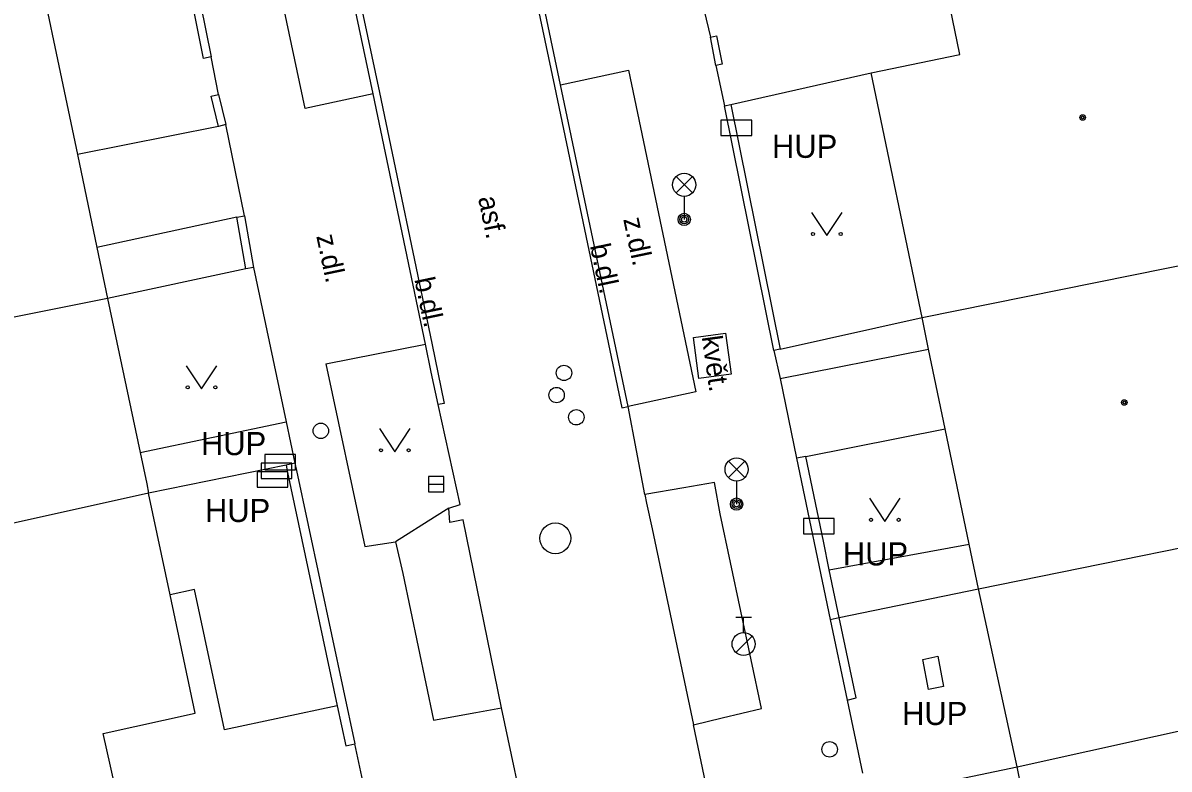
# Model space of a CAD drawing. Extents: x -596229 to -595156, y -1161237 to -1159376.
# Drawn here: x -595834.73 to -595797.54, y -1160975 to -1160950.78 of the extents above; entities that cross this region are included whole.
import ezdxf

# ---------------------------------------------------------------- set-up
doc = ezdxf.new("R2010")
doc.units = 0
for name, color, linetype in [('Level 24', 7, 'Continuous'), ('Level 27', 7, 'Continuous'), ('Level 28', 7, 'Continuous'), ('Level 33', 7, 'Continuous'), ('Level 36', 7, 'Continuous'), ('Level 39', 7, 'Continuous'), ('plynovod - povrch.  znaky - PRIS skut. velikost', 7, 'Continuous'), ('TM - budovy zdene_ betonove - VP', 7, 'Continuous'), ('TM - chodniky - VP', 7, 'Continuous'), ('TM - komunikace - VP', 7, 'Continuous'), ('TM - letecke snimky - pomocna linie', 7, 'Continuous'), ('TM - plot drateny_ kovovy - VP', 7, 'Continuous'), ('TM - plot dreveny - VP', 7, 'Continuous'), ('TM - podezdivka plotu - VP', 7, 'Continuous'), ('TM - pomocna konstrukcni linie', 7, 'Continuous'), ('TM - popis objektu', 7, 'Continuous'), ('TM - popis povrchu', 7, 'Continuous'), ('TM - poznamka', 7, 'Continuous'), ('TM - predmet maleho rozsahu (zamereny obvodem)', 7, 'Continuous'), ('TM - rozhrani mezi zpev. plochami mezi sebou - VP', 7, 'Continuous'), ('TM - rozhrani ploch obecne - VP', 7, 'Continuous'), ('TM - vjezd na pozemek', 7, 'Continuous')]:
    doc.layers.add(name, color=color, linetype=linetype)

msp = doc.modelspace()

# ---------------------------------------------------------------- linework, layer by layer
at = {"layer": 'Level 24'}
for points in [[(-595812.078, -1160954.439), (-595811.078, -1160954.439), (-595811.078, -1160953.939), (-595812.078, -1160953.939)], [(-595826.878, -1160965.289), (-595825.878, -1160965.289), (-595825.878, -1160964.789), (-595826.878, -1160964.789)], [(-595827.128, -1160965.849), (-595826.128, -1160965.849), (-595826.128, -1160965.349), (-595827.128, -1160965.349)], [(-595826.998, -1160965.569), (-595825.998, -1160965.569), (-595825.998, -1160965.069), (-595826.998, -1160965.069)], [(-595809.398, -1160967.369), (-595808.398, -1160967.369), (-595808.398, -1160966.869), (-595809.398, -1160966.869)]]:
    msp.add_lwpolyline(points, close=True, dxfattribs=at)
at = {"layer": 'Level 27'}
msp.add_line((-595821.57, -1160965.75), (-595821.07, -1160965.75), dxfattribs=at)
msp.add_lwpolyline([(-595821.57, -1160966), (-595821.07, -1160966), (-595821.07, -1160965.5), (-595821.57, -1160965.5)], close=True, dxfattribs=at)
msp.add_circle((-595817.45, -1160967.51), 0.5, dxfattribs=at)
at = {"layer": 'Level 28'}
for p, q in [((-595811.59, -1160970.065), (-595811.09, -1160970.065)), ((-595811.34, -1160970.565), (-595811.34, -1160970.065)), ((-595811.598, -1160971.212), (-595811.068, -1160970.682))]:
    msp.add_line(p, q, dxfattribs=at)
for centre, radius in [((-595817.17, -1160962.14), 0.25), ((-595817.41, -1160962.86), 0.25), ((-595816.77, -1160963.58), 0.25), ((-595825.06, -1160964.02), 0.25), ((-595811.34, -1160970.94), 0.375), ((-595808.55, -1160974.36), 0.25)]:
    msp.add_circle(centre, radius, dxfattribs=at)
at = {"layer": 'Level 33'}
for p, q in [((-595813.535, -1160956.3), (-595813.005, -1160955.77)), ((-595813.535, -1160955.77), (-595813.005, -1160956.3)), ((-595813.27, -1160956.41), (-595813.27, -1160957.16)), ((-595811.835, -1160965.54), (-595811.305, -1160965.01)), ((-595811.835, -1160965.01), (-595811.305, -1160965.54)), ((-595811.57, -1160965.65), (-595811.57, -1160966.4))]:
    msp.add_line(p, q, dxfattribs=at)
for centre, radius in [((-595813.27, -1160956.035), 0.375), ((-595813.27, -1160957.16), 0.2), ((-595813.27, -1160957.16), 0.145), ((-595813.27, -1160957.16), 0.0876), ((-595811.57, -1160965.275), 0.375), ((-595811.57, -1160966.4), 0.2), ((-595811.57, -1160966.4), 0.145), ((-595811.57, -1160966.4), 0.0876)]:
    msp.add_circle(centre, radius, dxfattribs=at)
at = {"layer": 'Level 36'}
for points in [[(-595809.14, -1160956.93), (-595808.64, -1160957.68), (-595808.14, -1160956.93)], [(-595829.43, -1160961.91), (-595828.93, -1160962.66), (-595828.43, -1160961.91)], [(-595823.16, -1160963.95), (-595822.66, -1160964.7), (-595822.16, -1160963.95)], [(-595807.26, -1160966.21), (-595806.76, -1160966.96), (-595806.26, -1160966.21)]]:
    msp.add_lwpolyline(points, dxfattribs=at)
for centre in [(-595809.09, -1160957.63), (-595808.191, -1160957.63), (-595829.38, -1160962.61), (-595828.481, -1160962.61), (-595823.11, -1160964.65), (-595822.211, -1160964.65), (-595807.21, -1160966.91), (-595806.311, -1160966.91)]:
    msp.add_circle(centre, 0.05, dxfattribs=at)
at = {"layer": 'Level 39'}
for centre, radius in [((-595800.34, -1160953.85), 0.09), ((-595800.34, -1160953.85), 0.0398), ((-595798.99, -1160963.1), 0.09), ((-595798.99, -1160963.1), 0.0398)]:
    msp.add_circle(centre, radius, dxfattribs=at)
at = {"layer": 'plynovod - povrch.  znaky - PRIS skut. velikost'}
msp.add_lwpolyline([(-595805.34, -1160972.42), (-595805.53, -1160971.44), (-595805.04, -1160971.34), (-595804.85, -1160972.32), (-595805.34, -1160972.42)], dxfattribs=at)
at = {"layer": 'TM - budovy zdene_ betonove - VP'}
for points in [[(-595834.66, -1160946.97), (-595832.96, -1160955.05)], [(-595804.32, -1160951.8), (-595804.64, -1160950.28)], [(-595807.2, -1160952.4), (-595804.32, -1160951.8)], [(-595805.55, -1160960.34), (-595807.2, -1160952.4)], [(-595832.96, -1160955.05), (-595832.33, -1160958.07)], [(-595832.33, -1160958.07), (-595831.98, -1160959.72)], [(-595805.55, -1160960.34), (-595794.24, -1160958.06)], [(-595831.98, -1160959.72), (-595842.28, -1160961.78)], [(-595831.98, -1160959.72), (-595830.92, -1160964.72)], [(-595805.34, -1160961.37), (-595805.55, -1160960.34)], [(-595804.8, -1160963.96), (-595805.34, -1160961.37)], [(-595804.02, -1160967.7), (-595804.8, -1160963.96)], [(-595830.92, -1160964.72), (-595830.71, -1160965.74)], [(-595830.71, -1160965.74), (-595830.65, -1160966.04)], [(-595830.65, -1160966.04), (-595840.97, -1160968.34)], [(-595829.95, -1160969.34), (-595830.65, -1160966.04)], [(-595803.72, -1160969.15), (-595792.44, -1160966.86)], [(-595803.72, -1160969.15), (-595804.02, -1160967.7)], [(-595829.14, -1160973.19), (-595829.95, -1160969.34)], [(-595802.46, -1160974.93), (-595803.72, -1160969.15)], [(-595802.46, -1160974.93), (-595791.19, -1160972.43)], [(-595832.12, -1160973.85), (-595829.14, -1160973.19)], [(-595831.63, -1160976.06), (-595832.12, -1160973.85)], [(-595801.32, -1160980.71), (-595802.46, -1160974.93)]]:
    msp.add_lwpolyline(points, dxfattribs=at)
at = {"layer": 'TM - chodniky - VP'}
for points in [[(-595827.24, -1160958.72), (-595826.18, -1160963.73)], [(-595824.9, -1160961.85), (-595821.66, -1160961.21)], [(-595824.9, -1160961.85), (-595823.63, -1160967.77)]]:
    msp.add_lwpolyline(points, dxfattribs=at)
at = {"layer": 'TM - komunikace - VP'}
for points in [[(-595823.36, -1160953.08), (-595825.57, -1160953.56), (-595827.91, -1160942.54)], [(-595817.28, -1160952.79), (-595818.52, -1160946.91)], [(-595817.28, -1160952.79), (-595815.08, -1160952.31), (-595812.89, -1160962.76), (-595815.09, -1160963.23)], [(-595821.66, -1160961.21), (-595823.36, -1160953.08)], [(-595821.25, -1160963.17), (-595821.48, -1160962.12), (-595821.66, -1160961.21)], [(-595820.91, -1160966.53), (-595820.54, -1160966.41), (-595821.25, -1160963.17)], [(-595814.55, -1160966.09), (-595815.09, -1160963.23)], [(-595812.97, -1160973.56), (-595812.04, -1160973.34), (-595810.76, -1160973.03), (-595812.1, -1160966.72), (-595812.29, -1160965.7), (-595813.28, -1160965.87), (-595814.55, -1160966.09)], [(-595820.91, -1160966.53), (-595821.369, -1160966.819), (-595822.64, -1160967.62)], [(-595823.63, -1160967.77), (-595822.64, -1160967.62)], [(-595822.64, -1160967.62), (-595822.4, -1160968.65), (-595821.4, -1160973.41), (-595820.031, -1160973.161), (-595819.2, -1160973.01)], [(-595817.4, -1160981.45), (-595819.2, -1160973.01)], [(-595810.91, -1160983.4), (-595812.97, -1160973.56)]]:
    msp.add_lwpolyline(points, dxfattribs=at)
at = {"layer": 'TM - letecke snimky - pomocna linie'}
for points in [[(-595828.38, -1160954.14), (-595832.96, -1160955.05)], [(-595827.79, -1160957.08), (-595832.33, -1160958.07)], [(-595810.16, -1160962.32), (-595805.34, -1160961.37)], [(-595830.92, -1160964.72), (-595826.18, -1160963.73)], [(-595809.32, -1160964.85), (-595804.8, -1160963.96)], [(-595808.56, -1160968.53), (-595804.02, -1160967.7)], [(-595824.53, -1160972.95), (-595828.19, -1160973.73), (-595829.16, -1160969.17), (-595829.95, -1160969.34)]]:
    msp.add_lwpolyline(points, dxfattribs=at)
at = {"layer": 'TM - plot drateny_ kovovy - VP'}
for points in [[(-595812.22, -1160951.2), (-595812.04, -1160952.12)], [(-595811.76, -1160953.43), (-595810.16, -1160961.37)], [(-595810.16, -1160961.37), (-595805.55, -1160960.34)], [(-595810.36, -1160961.41), (-595810.16, -1160962.32)], [(-595809.32, -1160964.85), (-595809.62, -1160964.91)], [(-595808.56, -1160968.53), (-595808.75, -1160967.6), (-595808.95, -1160966.62), (-595809.32, -1160964.85)], [(-595826.19, -1160965.13), (-595826.14, -1160965.37), (-595824.53, -1160972.95)], [(-595808.24, -1160970.08), (-595808.56, -1160968.53)], [(-595807.98, -1160972.76), (-595807.69, -1160972.69), (-595808.24, -1160970.08)], [(-595824.53, -1160972.95), (-595824.25, -1160974.24), (-595823.96, -1160974.18)]]:
    msp.add_lwpolyline(points, dxfattribs=at)
at = {"layer": 'TM - plot dreveny - VP'}
for points in [[(-595828.87, -1160951.93), (-595830.05, -1160946.04)], [(-595828.38, -1160954.14), (-595828.62, -1160953.16)], [(-595827.49, -1160958.76), (-595827.79, -1160957.08)]]:
    msp.add_lwpolyline(points, dxfattribs=at)
at = {"layer": 'TM - podezdivka plotu - VP'}
for points in [[(-595829.81, -1160945.99), (-595828.62, -1160951.88)], [(-595812.42, -1160951.24), (-595812.22, -1160951.2)], [(-595812.24, -1160952.16), (-595812.42, -1160951.24)], [(-595828.62, -1160951.88), (-595828.87, -1160951.93)], [(-595812.04, -1160952.12), (-595812.24, -1160952.16)], [(-595828.62, -1160953.16), (-595828.38, -1160953.1)], [(-595828.38, -1160953.1), (-595828.14, -1160954.08)], [(-595811.96, -1160953.47), (-595811.76, -1160953.43)], [(-595810.36, -1160961.41), (-595811.96, -1160953.47)], [(-595828.14, -1160954.08), (-595828.38, -1160954.14)], [(-595827.79, -1160957.08), (-595827.54, -1160957.04)], [(-595827.54, -1160957.04), (-595827.24, -1160958.72)], [(-595827.24, -1160958.72), (-595827.49, -1160958.76)], [(-595810.16, -1160961.37), (-595810.36, -1160961.41)], [(-595809.62, -1160964.91), (-595808.53, -1160970.14)], [(-595826.19, -1160965.13), (-595830.65, -1160966.04)], [(-595825.9, -1160965.07), (-595826.19, -1160965.13)], [(-595825.9, -1160965.07), (-595825.85, -1160965.31), (-595823.96, -1160974.18)], [(-595808.53, -1160970.14), (-595807.98, -1160972.76)]]:
    msp.add_lwpolyline(points, dxfattribs=at)
at = {"layer": 'TM - pomocna konstrukcni linie'}
for points in [[(-595821.06, -1160963.13), (-595821.25, -1160963.17)], [(-595815.29, -1160963.27), (-595815.09, -1160963.23)]]:
    msp.add_lwpolyline(points, dxfattribs=at)
at = {"layer": 'TM - predmet maleho rozsahu (zamereny obvodem)'}
msp.add_lwpolyline([(-595812.79, -1160962.32), (-595812.97, -1160960.99), (-595811.93, -1160960.85), (-595811.75, -1160962.18), (-595812.79, -1160962.32)], dxfattribs=at)
at = {"layer": 'TM - rozhrani mezi zpev. plochami mezi sebou - VP'}
for points in [[(-595829.42, -1160923.24), (-595828.27, -1160928.75), (-595826.95, -1160935.08), (-595825.6, -1160941.55), (-595823.16, -1160953.04), (-595821.46, -1160961.17), (-595821.06, -1160963.13)], [(-595822.95, -1160926.78), (-595821.04, -1160935.97), (-595818.72, -1160946.95), (-595817.48, -1160952.83), (-595815.29, -1160963.27)], [(-595823.36, -1160953.08), (-595825.8, -1160941.59)], [(-595815.09, -1160963.23), (-595817.28, -1160952.79)], [(-595826.18, -1160963.73), (-595825.9, -1160965.07)], [(-595814.55, -1160966.09), (-595814.49, -1160966.37), (-595814.31, -1160967.2), (-595812.97, -1160973.56)], [(-595819.2, -1160973.01), (-595820.44, -1160966.91), (-595820.87, -1160967), (-595820.91, -1160966.53)]]:
    msp.add_lwpolyline(points, dxfattribs=at)
at = {"layer": 'TM - rozhrani ploch obecne - VP'}
for points in [[(-595811.76, -1160953.43), (-595807.2, -1160952.4)], [(-595827.49, -1160958.76), (-595831.98, -1160959.72)], [(-595808.24, -1160970.08), (-595803.72, -1160969.15)], [(-595808.53, -1160970.14), (-595808.24, -1160970.08)], [(-595807.02, -1160975.88), (-595802.46, -1160974.93)]]:
    msp.add_lwpolyline(points, dxfattribs=at)
at = {"layer": 'TM - vjezd na pozemek'}
for points in [[(-595812.9, -1160949.21), (-595812.42, -1160951.24)], [(-595828.38, -1160953.1), (-595828.62, -1160951.88)], [(-595812.24, -1160952.16), (-595811.96, -1160953.47)], [(-595827.54, -1160957.04), (-595828.14, -1160954.08)], [(-595810.16, -1160962.32), (-595809.62, -1160964.91)], [(-595807.98, -1160972.76), (-595807.48, -1160975.13)], [(-595823.44, -1160976.6), (-595823.96, -1160974.18)]]:
    msp.add_lwpolyline(points, dxfattribs=at)

# ---------------------------------------------------------------- texts
at = {"layer": 'TM - popis objektu'}
for p in [(-595810.42, -1160955.16), (-595828.95, -1160964.81), (-595828.82, -1160966.98), (-595808.12, -1160968.39), (-595806.2, -1160973.57)]:
    msp.add_text('HUP', height=0.75, dxfattribs=at).set_placement(p)
at = {"layer": 'TM - popis povrchu'}
for s, rotation, p in [('asf.', 281.7, (-595819.96, -1160956.46)), ('z.dl.', 281.8472, (-595815.25, -1160957.15)), ('z.dl.', 281.8472, (-595825.21, -1160957.7)), ('b.dl.', 281.8472, (-595816.33, -1160958.01)), ('b.dl.', 281.8472, (-595822.03, -1160959.1))]:
    msp.add_text(s, height=0.65, rotation=rotation, dxfattribs=at).set_placement(p)
at = {"layer": 'TM - poznamka'}
msp.add_text('květ.', height=0.65, rotation=278, dxfattribs=at).set_placement((-595812.7, -1160960.97))

doc.saveas('drawing.dxf')
